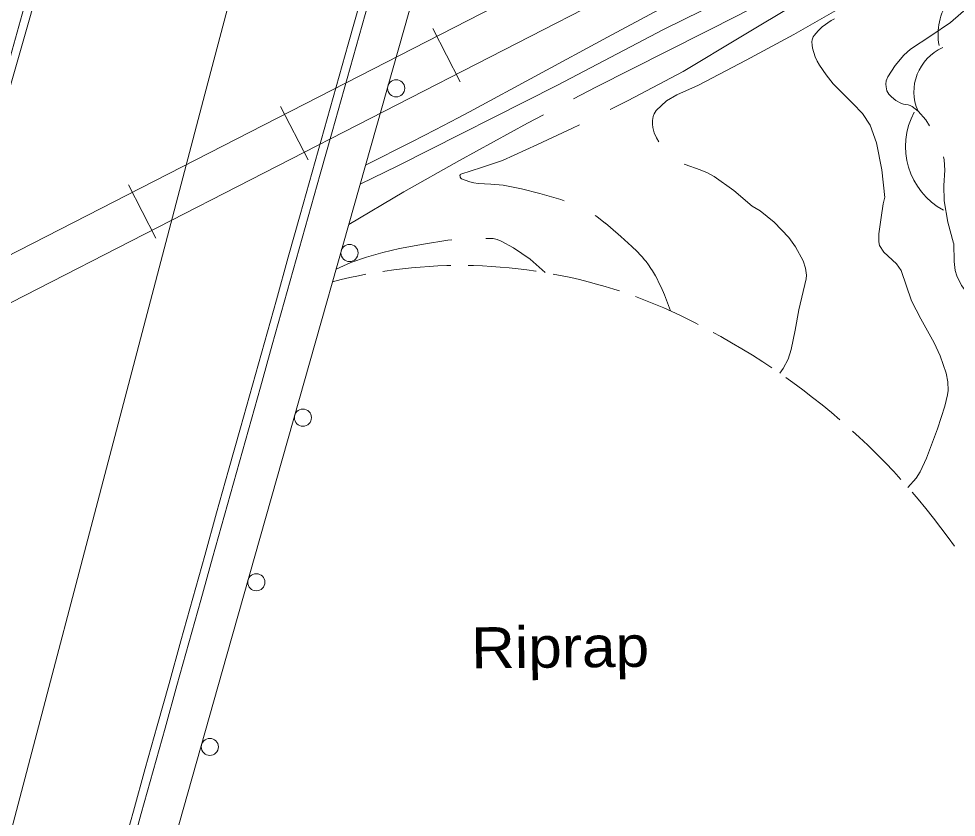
# Model space of a CAD drawing. Extents: x 2361284 to 2366480, y 6976556 to 6985346.
# Drawn here: x 2364677.2 to 2364786.7, y 6978868.1 to 6978961.5 of the extents above; entities that cross this region are included whole.
import ezdxf

# ---------------------------------------------------------------- set-up
doc = ezdxf.new("R2010")
doc.units = 0
doc.header["$LTSCALE"] = 1.9
for name, color, linetype, lineweight in [('12', 7, 'Continuous', 13), ('13', 7, 'Continuous', 13), ('14', 7, 'Continuous', 13), ('16', 7, 'Continuous', 13), ('17', 7, 'Continuous', 13), ('20', 7, 'Continuous', 13), ('22', 7, 'Continuous', 13), ('24', 7, 'Continuous', 13), ('29', 7, 'Continuous', 13), ('3', 7, 'Continuous', 13)]:
    doc.layers.add(name, color=color, linetype=linetype, lineweight=lineweight)

msp = doc.modelspace()

# ---------------------------------------------------------------- linework, layer by layer
at = {"layer": '12'}
msp.add_lwpolyline([(2364762.872, 6978939.574), (2364763.794, 6978939.005), (2364765.441, 6978937.678), (2364767.155, 6978935.884), (2364767.908, 6978934.821), (2364768.823, 6978933.17), (2364769.111, 6978932.33), (2364769.212, 6978931.481), (2364769.174, 6978931.053), (2364768.318, 6978927.455), (2364767.881, 6978925.09), (2364767.437, 6978922.798), (2364767.08, 6978921.682), (2364766.502, 6978920.58), (2364766.099, 6978920.033)], dxfattribs=at)
at = {"layer": '13'}
for points in [[(2364998.114, 6979093.249), (2364992.404, 6979089.114), (2364985.298, 6979085.377), (2364974.754, 6979079.376), (2364966.665, 6979075.049), (2364956.801, 6979070.154), (2364944.393, 6979063.576), (2364935.638, 6979058.863), (2364926.436, 6979053.736), (2364913.17, 6979046.858), (2364899.96, 6979039.522), (2364886.684, 6979031.567), (2364876.66, 6979026.751), (2364862.93, 6979019.239), (2364849.619, 6979011.902), (2364828.589, 6979000.102), (2364812.203, 6978991.296), (2364791.755, 6978980.48), (2364777.302, 6978972.243), (2364768.372, 6978968.058), (2364752.515, 6978960.216), (2364740.127, 6978953.698), (2364721.446, 6978944.261), (2364717.055, 6978942.129)], [(2364717.693, 6978944.365), (2364723.112, 6978947.094), (2364725.811, 6978948.478), (2364728.498, 6978949.885), (2364729.836, 6978950.6), (2364745.953, 6978959.333), (2364768.998, 6978971.714), (2364783.007, 6978979.262), (2364790.001, 6978983.054), (2364792.51, 6978984.426), (2364797.513, 6978987.196), (2364807.495, 6978992.78), (2364812.493, 6978995.559), (2364821.59, 6979000.572), (2364826.145, 6979003.068), (2364832.987, 6979006.794), (2364835.852, 6979008.341), (2364841.599, 6979011.407), (2364847.363, 6979014.439), (2364851.213, 6979016.445), (2364858.929, 6979020.431)], [(2364778.353, 6978940.602), (2364778.156, 6978939.822), (2364777.925, 6978938.257), (2364777.659, 6978936.35), (2364777.642, 6978935.404), (2364777.736, 6978934.964), (2364778.238, 6978934.199), (2364779.72, 6978932.824), (2364780.254, 6978932.038), (2364781.478, 6978928.5), (2364782.56, 6978926.377), (2364784.137, 6978923.577), (2364784.839, 6978922.091), (2364785.541, 6978920.059), (2364785.73, 6978919.027), (2364785.75, 6978918.004), (2364785.683, 6978917.5), (2364785.372, 6978916.172), (2364784.531, 6978913.528), (2364783.243, 6978910.096), (2364782.489, 6978908.514), (2364782.01, 6978907.774), (2364781.065, 6978906.695)], [(2364745.71, 6978937.59), (2364746.327, 6978937.075), (2364747.535, 6978936.017), (2364748.392, 6978935.253), (2364748.813, 6978934.865), (2364749.428, 6978934.264), (2364749.825, 6978933.845), (2364750.018, 6978933.629), (2364750.301, 6978933.294), (2364750.459, 6978933.096), (2364750.759, 6978932.693), (2364751.04, 6978932.28), (2364751.218, 6978932), (2364751.553, 6978931.428), (2364751.787, 6978930.99), (2364751.936, 6978930.695), (2364752.219, 6978930.096), (2364752.612, 6978929.182), (2364752.858, 6978928.565), (2364753.328, 6978927.322)], [(2364786.424, 6978935.217), (2364786.481, 6978933.103), (2364786.595, 6978932.049), (2364786.755, 6978931.423), (2364787.334, 6978930.275), (2364788.96, 6978928.166), (2364789.683, 6978927.068), (2364792.414, 6978921.743), (2364793.723, 6978918.84), (2364794.264, 6978917.356), (2364794.827, 6978915.066), (2364794.925, 6978913.605), (2364794.639, 6978910.664), (2364794.155, 6978907.2), (2364793.728, 6978905.495), (2364793.289, 6978904.259), (2364792.273, 6978901.861), (2364791.636, 6978900.525), (2364790.518, 6978898.574), (2364789.886, 6978897.645), (2364788.825, 6978896.318)]]:
    msp.add_lwpolyline(points, dxfattribs=at)
at = {"layer": '14'}
msp.add_lwpolyline([(2364768.994, 6979219.127), (2364752.068, 6979153.983), (2364743.532, 6979121.43), (2364698.712, 6978951.934), (2364666.156, 6978828.159), (2364661.788, 6978811.837), (2364652.77, 6978779.27), (2364634.378, 6978714.23), (2364625.447, 6978681.633), (2364622.028, 6978668.681), (2364615.422, 6978642.721), (2364609.085, 6978616.695), (2364604.985, 6978599.313), (2364597.02, 6978564.487), (2364591.358, 6978538.927), (2364588.607, 6978526.132), (2364584.62, 6978506.912), (2364580.84, 6978487.651), (2364579.041, 6978478.001), (2364572.904, 6978443.823), (2364569.919, 6978426.721), (2364565.552, 6978401.048), (2364559.651, 6978365.3)], dxfattribs=at)
at = {"layer": '16'}
for centre, radius, start, end in [((2364791.647, 6978959.632), 7.061, 100.37557, 190.37557), ((2364787.402, 6978952.94), 5.643, 113.80603, 203.80603), ((2364789.252, 6978946.537), 8.469, 151.6385, 241.6385)]:
    msp.add_arc(centre, radius, start, end, dxfattribs=at)
at = {"layer": '17'}
msp.add_lwpolyline([(2364725.406, 6978971.61), (2364701.527, 6978887.248), (2364695.895, 6978867.272), (2364690.305, 6978847.278), (2364685.82, 6978826.915), (2364681.473, 6978806.513), (2364670.702, 6978765.528), (2364659.902, 6978724.543), (2364646.048, 6978672.238), (2364632.215, 6978619.934), (2364624.651, 6978588.64), (2364617.861, 6978557.143), (2364614.174, 6978538.917), (2364611.088, 6978520.598), (2364606.775, 6978489.275), (2364602.743, 6978457.915), (2364598.761, 6978425.525), (2364594.739, 6978393.145), (2364592.413, 6978374.802), (2364590.057, 6978356.459)], dxfattribs=at)
for centre in [(2364721.27, 6978953.339), (2364715.824, 6978934.095), (2364710.378, 6978914.85), (2364704.931, 6978895.606), (2364699.495, 6978876.36)]:
    msp.add_circle(centre, 1, dxfattribs=at)
at = {"layer": '20'}
for points in [[(2364766.892, 6978964.944), (2364761.429, 6978961.982), (2364753.009, 6978957.73), (2364744.589, 6978953.49), (2364742.002, 6978952.116)], [(2364770.574, 6978964.709), (2364768.247, 6978963.377), (2364761.524, 6978959.341), (2364754.792, 6978955.317), (2364748.374, 6978951.906), (2364746.254, 6978950.856)], [(2364788.143, 6978962.846), (2364786.049, 6978961.046), (2364783.734, 6978959.473), (2364781.379, 6978957.91), (2364780.585, 6978957.203), (2364779.557, 6978956.003), (2364778.709, 6978954.695), (2364778.524, 6978954.213), (2364778.477, 6978953.812), (2364778.5, 6978953.503), (2364778.614, 6978953.064), (2364778.838, 6978952.666), (2364779.141, 6978952.339), (2364779.665, 6978951.934), (2364780.238, 6978951.609), (2364780.559, 6978951.502), (2364781.07, 6978951.417), (2364781.311, 6978951.349), (2364781.542, 6978951.231), (2364782.258, 6978950.658), (2364783.147, 6978949.647), (2364783.584, 6978948.971)], [(2364772.464, 6978961.457), (2364772.106, 6978961.263), (2364771.043, 6978960.523), (2364770.559, 6978960.057), (2364770.104, 6978959.513), (2364769.995, 6978959.342), (2364769.878, 6978959.021), (2364769.851, 6978958.771), (2364769.854, 6978958.401), (2364769.928, 6978958.041), (2364770.238, 6978957.014), (2364770.452, 6978956.506), (2364770.727, 6978956.029), (2364771.517, 6978954.916), (2364772.337, 6978953.864), (2364774.618, 6978951.576), (2364775.74, 6978950.406), (2364776.633, 6978949.035), (2364777.402, 6978946.983), (2364777.993, 6978943.798), (2364778.343, 6978940.572)], [(2364738.469, 6978950.242), (2364736.599, 6978949.254), (2364728.67, 6978944.919), (2364722.174, 6978941.227), (2364715.729, 6978937.435)], [(2364742.672, 6978949.082), (2364741.855, 6978948.674), (2364737.792, 6978946.766), (2364733.7, 6978944.917), (2364731.248, 6978944.094), (2364728.815, 6978943.291), (2364728.766, 6978943.25), (2364728.736, 6978943.2), (2364728.727, 6978943.14), (2364728.738, 6978943.02), (2364728.758, 6978942.94), (2364728.82, 6978942.821), (2364728.86, 6978942.781), (2364728.91, 6978942.752), (2364729.874, 6978942.401), (2364730.355, 6978942.295), (2364730.855, 6978942.22), (2364732.316, 6978942.154), (2364733.767, 6978942.028), (2364735.912, 6978941.588), (2364738.047, 6978941.048), (2364740.504, 6978940.332), (2364740.905, 6978940.176)], [(2364785.218, 6978945.347), (2364785.302, 6978944.968), (2364785.373, 6978943.779), (2364785.27, 6978941.977), (2364785.297, 6978940.188), (2364785.731, 6978937.691), (2364786.394, 6978935.227)], [(2364744.511, 6978938.49), (2364744.723, 6978938.352), (2364745.73, 6978937.55)], [(2364714.25, 6978932.211), (2364715.992, 6978932.977), (2364717.786, 6978933.614), (2364719.711, 6978934.153), (2364721.657, 6978934.601), (2364724.472, 6978935.138), (2364727.298, 6978935.575), (2364727.768, 6978935.619)], [(2364731.757, 6978935.797), (2364732.256, 6978935.802), (2364732.587, 6978935.775), (2364733.068, 6978935.66), (2364733.54, 6978935.464), (2364734.967, 6978934.698), (2364736.92, 6978933.386), (2364738.665, 6978931.803)]]:
    msp.add_lwpolyline(points, dxfattribs=at)
at = {"layer": '22'}
for points in [[(2364772.655, 6978962.418), (2364767.743, 6978959.611), (2364762.18, 6978956.628), (2364756.577, 6978953.714), (2364754.078, 6978952.58), (2364752.855, 6978951.859), (2364751.665, 6978950.757), (2364751.399, 6978950.355), (2364751.282, 6978950.054), (2364751.216, 6978949.593), (2364751.231, 6978949.143), (2364751.274, 6978948.754), (2364751.42, 6978948.155), (2364751.675, 6978947.568), (2364751.97, 6978947.091)], [(2364754.905, 6978944.479), (2364755.016, 6978944.42), (2364756.771, 6978943.807), (2364757.635, 6978943.475), (2364758.439, 6978943.032), (2364760.734, 6978941.414), (2364762.872, 6978939.574)]]:
    msp.add_lwpolyline(points, dxfattribs=at)
at = {"layer": '24'}
for points in [[(2364719.702, 6978931.933), (2364719.951, 6978931.975), (2364720.981, 6978932.125), (2364722.01, 6978932.255), (2364723.049, 6978932.354), (2364724.088, 6978932.444), (2364725.117, 6978932.514), (2364726.157, 6978932.574), (2364727.207, 6978932.614), (2364727.667, 6978932.618)], [(2364729.667, 6978932.617), (2364730.317, 6978932.614), (2364731.367, 6978932.574), (2364732.398, 6978932.523), (2364733.438, 6978932.443), (2364734.469, 6978932.353), (2364735.51, 6978932.243), (2364736.542, 6978932.123), (2364737.573, 6978931.972), (2364737.633, 6978931.963)], [(2364713.834, 6978930.737), (2364714.841, 6978930.996), (2364715.858, 6978931.226), (2364716.876, 6978931.436), (2364717.735, 6978931.604)], [(2364739.606, 6978931.632), (2364739.626, 6978931.632), (2364740.648, 6978931.432), (2364741.661, 6978931.211), (2364742.684, 6978930.981), (2364743.685, 6978930.721), (2364744.688, 6978930.46), (2364745.691, 6978930.17), (2364746.684, 6978929.869), (2364747.356, 6978929.655)], [(2364749.242, 6978928.993), (2364749.633, 6978928.847), (2364750.607, 6978928.476), (2364751.571, 6978928.085), (2364752.535, 6978927.675), (2364753.479, 6978927.254), (2364754.423, 6978926.812), (2364755.357, 6978926.361), (2364756.282, 6978925.88), (2364756.543, 6978925.743)], [(2364758.302, 6978924.799), (2364759.197, 6978924.318), (2364760.434, 6978923.609), (2364761.661, 6978922.881), (2364762.888, 6978922.143), (2364764.095, 6978921.374), (2364765.153, 6978920.674)], [(2364766.804, 6978919.541), (2364767.629, 6978918.949), (2364768.777, 6978918.1), (2364769.916, 6978917.22), (2364771.034, 6978916.331), (2364772.142, 6978915.43), (2364773.1, 6978914.609)], [(2364774.593, 6978913.274), (2364775.349, 6978912.581), (2364776.388, 6978911.611), (2364777.408, 6978910.6), (2364778.408, 6978909.59), (2364779.398, 6978908.539), (2364780.247, 6978907.617)], [(2364781.571, 6978906.12), (2364782.238, 6978905.336), (2364783.149, 6978904.235), (2364784.04, 6978903.113), (2364784.91, 6978901.981), (2364785.771, 6978900.829), (2364786.491, 6978899.816)]]:
    msp.add_lwpolyline(points, dxfattribs=at)
at = {"layer": '29'}
for p, q in [((2364725.563, 6978960.331), (2364728.762, 6978954.1)), ((2364707.771, 6978951.196), (2364710.97, 6978944.965)), ((2364689.979, 6978942.062), (2364693.178, 6978935.831))]:
    msp.add_line(p, q, dxfattribs=at)
for points in [[(2364662.863, 6978927.066), (2364745.517, 6978969.441), (2364773.839, 6978984.081), (2364805.085, 6979000.428), (2364836.352, 6979016.776), (2364875.144, 6979036.736), (2364913.896, 6979056.697), (2364958.698, 6979079.974), (2365003.458, 6979103.34), (2365038.894, 6979121.898), (2365074.309, 6979140.507)], [(2364663.86, 6978921.946), (2364747.8, 6978964.992), (2364776.142, 6978979.641), (2364807.398, 6978995.99), (2364838.655, 6979012.328), (2364877.428, 6979032.289), (2364916.189, 6979052.248), (2364961, 6979075.535), (2365005.77, 6979098.902), (2365041.216, 6979117.471), (2365076.632, 6979136.077)]]:
    msp.add_lwpolyline(points, dxfattribs=at)
at = {"layer": '3'}
for centre, radius, start, end in [((2395489.598, 6970295.181), 31970.108, 163.88809, 164.48122), ((2395489.598, 6970295.181), 31969.148, 163.88809, 164.48122), ((2298600.151, 6997680.227), 68677.501, 344.06468, 344.33695), ((2298590.38, 6997682.992), 68688.615, 344.06443, 344.33693), ((2275038.221, 7153835.615), 196437.998, 297.08653, 297.15666), ((2274906.881, 7154092.037), 196727.06, 297.08648, 297.15661)]:
    msp.add_arc(centre, radius, start, end, dxfattribs=at)

# ---------------------------------------------------------------- texts
at = {"layer": '24', "width": 1.1}
msp.add_text('Riprap', height=4.799, rotation=0.545, dxfattribs=at).set_placement((2364730.054, 6978885.539))

doc.saveas('drawing.dxf')
